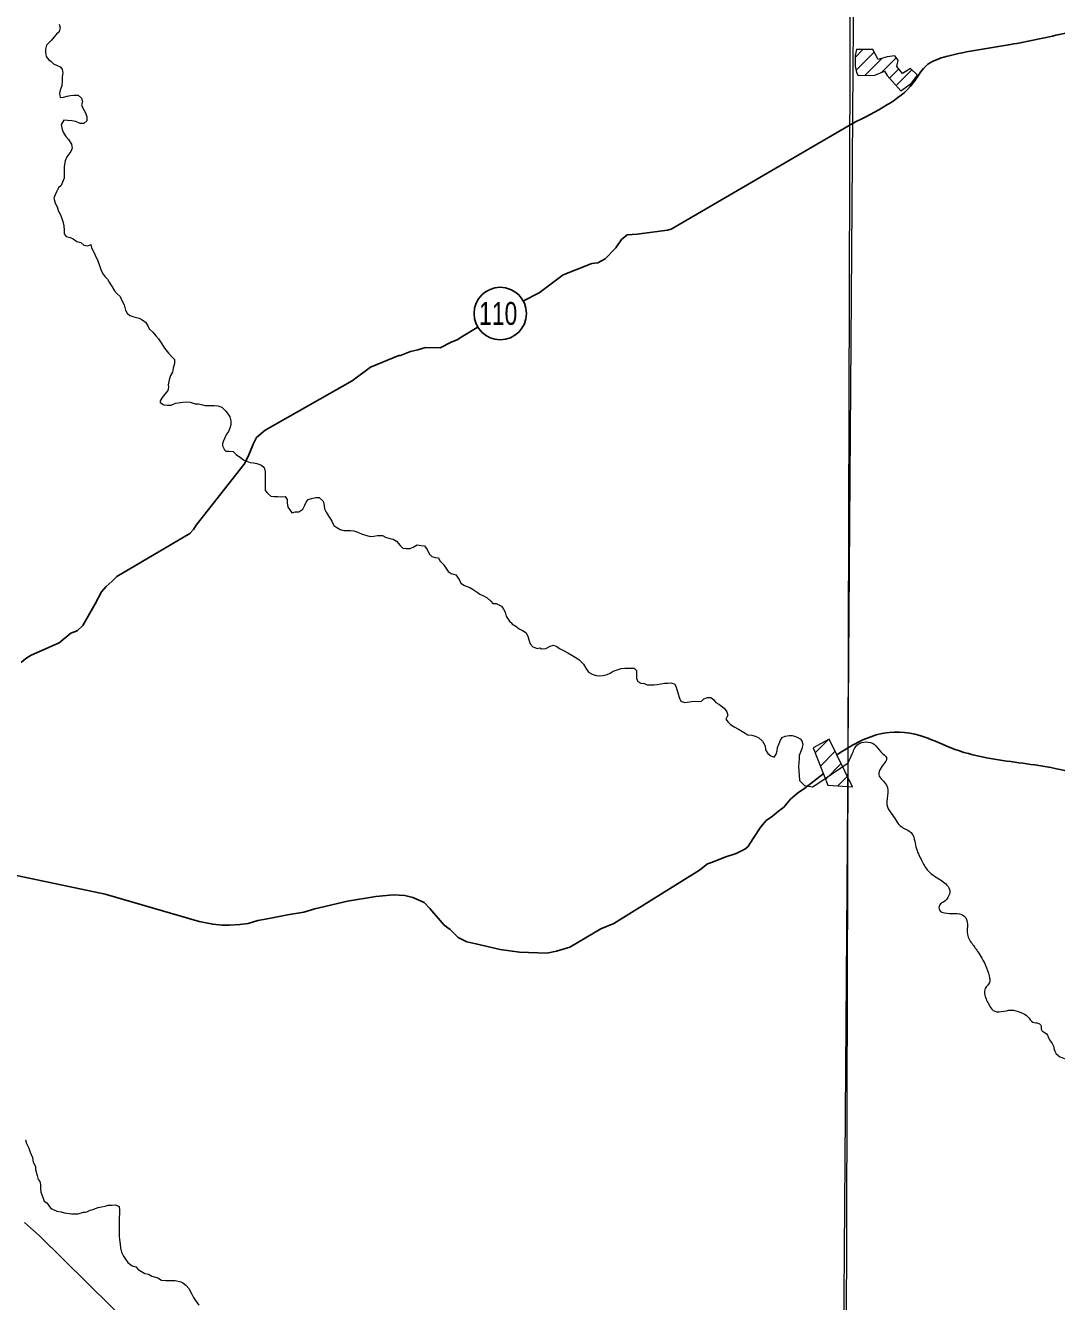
# Model space of a CAD drawing. Extents: x 553962 to 842807, y 8883888 to 9032388.
# Drawn here: x 616002 to 619158, y 8902830 to 8906736 of the extents above; entities that cross this region are included whole.
import ezdxf
from ezdxf.enums import TextEntityAlignment as Align

# ---------------------------------------------------------------- set-up
doc = ezdxf.new("R2010")
doc.units = 0
doc.header["$LTSCALE"] = 150
doc.layers.add('6', color=7, linetype='Continuous', lineweight=13)

msp = doc.modelspace()

# ---------------------------------------------------------------- linework, layer by layer
at = {"layer": '6'}
for p, q in [((618541.3, 8906638.8), (618565.2, 8906662.7)), ((618544.4, 8906599.4), (618599.8, 8906654.9)), ((618571.2, 8906583.9), (618623, 8906635.6)), ((618623.2, 8906593.4), (618667.4, 8906637.6)), ((618647.2, 8906575), (618675.6, 8906603.4)), ((618667.4, 8906552.7), (618715.2, 8906600.5)), ((618419.3, 8904510), (618459.5, 8904550.2)), ((618435.1, 8904469.2), (618480.5, 8904514.6)), ((618451, 8904428.5), (618499.1, 8904476.6)), ((618488.1, 8904409.1), (618517.7, 8904438.6))]:
    msp.add_line(p, q, dxfattribs=at)
for points in [[(618663, 8924716.1), (618558.3, 8909803.7), (618456.5, 8896026.7)], [(616107.9, 8906729.7), (616104.8, 8906717.5), (616096.6, 8906710.4), (616089.4, 8906702.3), (616081.2, 8906691.2), (616074, 8906684.1), (616065.8, 8906676), (616062.7, 8906663.8), (616062.6, 8906653.6), (616064.6, 8906641.3), (616071.6, 8906632.1), (616079.7, 8906626), (616086.8, 8906618.8), (616097.9, 8906614.6), (616107.1, 8906610.5), (616114.1, 8906603.3), (616116.1, 8906591.1), (616114, 8906580.9), (616113.9, 8906566.7), (616112.8, 8906551.4), (616107.6, 8906538.2), (616105.5, 8906528), (616107.4, 8906515.8), (616117.6, 8906516.7), (616128.8, 8906519.7), (616139, 8906522.7), (616149.2, 8906523.6), (616162.4, 8906523.6), (616172.5, 8906514.3), (616175.5, 8906504.1), (616172.4, 8906493.9), (616177.4, 8906483.7), (616185.4, 8906469.4), (616189.4, 8906457.2), (616189.3, 8906444.9), (616180.1, 8906436.8), (616168.9, 8906436.9), (616155.8, 8906443.1), (616143.6, 8906444.2), (616130.3, 8906445.3), (616119.2, 8906446.4), (616110.9, 8906433.2), (616113.9, 8906417.9), (616117.9, 8906407.7), (616124.9, 8906396.4), (616133, 8906387.2), (616142.1, 8906372.9), (616144, 8906360.7), (616139.9, 8906350.5), (616133.7, 8906342.4), (616127.6, 8906334.3), (616123.4, 8906322.1), (616120.2, 8906304.8), (616120.1, 8906290.5), (616120.1, 8906279.3), (616120, 8906269.1), (616114.8, 8906256.9), (616110.7, 8906246.8), (616102.5, 8906239.7), (616096.3, 8906227.5), (616092.2, 8906218.4), (616088, 8906208.2), (616092, 8906192.9), (616098, 8906181.7), (616101, 8906170.4)], [(616104.9, 8906740.9), (616107.9, 8906729.7)], [(616101, 8906170.4), (616108, 8906159.2), (616112, 8906149), (616116, 8906136.7), (616119, 8906123.4), (616119.9, 8906110.2), (616119.8, 8906099), (616125.9, 8906090.8), (616138.1, 8906087.7), (616147.2, 8906083.5), (616158.3, 8906075.3), (616170.5, 8906072.2), (616179.6, 8906064), (616191.8, 8906061.9), (616201, 8906065.9), (616204, 8906055.7), (616211, 8906042.4), (616215, 8906033.2), (616223, 8906015.8), (616229, 8905998.5), (616233, 8905986.2), (616239, 8905975), (616245.1, 8905966.8), (616252.1, 8905959.6), (616257.2, 8905950.4), (616267.2, 8905936.1), (616274.3, 8905923.8), (616282.3, 8905914.6), (616291.4, 8905906.4), (616295.4, 8905896.2), (616303.5, 8905881.8), (616307.4, 8905865.5), (616312.5, 8905856.3), (616320.5, 8905849.1), (616332.7, 8905845), (616349, 8905840.8), (616359.1, 8905835.6)], [(616359.1, 8905835.6), (616369.2, 8905828.4), (616376.3, 8905817.2), (616380.3, 8905808), (616391.4, 8905797.7), (616400.5, 8905786.5), (616408.5, 8905777.2), (616416.6, 8905765), (616426.7, 8905748.6), (616438.8, 8905733.2), (616450.9, 8905720.9), (616458, 8905713.8), (616457.9, 8905701.6), (616453.7, 8905687.3), (616451.6, 8905675.1), (616445.4, 8905664.9), (616441.2, 8905651.7), (616438.2, 8905636.4), (616439.5, 8905627.9), (616437, 8905619.4), (616419.4, 8905598.1), (616413.4, 8905587.8), (616413.3, 8905582.6), (616424.5, 8905575.4), (616435.6, 8905574.3), (616447.8, 8905574.3), (616461.1, 8905580.3), (616469.2, 8905581.7), (616483.5, 8905583.2), (616495.7, 8905584.1), (616505.6, 8905583.6), (616520.7, 8905578.7), (616530.4, 8905578.1), (616540.1, 8905575.7), (616551, 8905573.2), (616566.8, 8905573.2), (616579.5, 8905573.2), (616589.8, 8905572), (616602.6, 8905568.4), (616607.5, 8905563.1), (616614.5, 8905555.9), (616620.6, 8905547.7), (616626.6, 8905538.5), (616629.6, 8905526.2), (616630.5, 8905514), (616627.4, 8905503.8), (616623.2, 8905493.7), (616616.5, 8905485.2), (616611.7, 8905474.3), (616606.2, 8905463.3), (616604.4, 8905455.4), (616605, 8905450), (616611.1, 8905437.2), (616614.7, 8905433.6), (616624.9, 8905433.6), (616637.1, 8905432.5), (616646.2, 8905423.2), (616659.3, 8905414), (616668.4, 8905406.8), (616679.6, 8905402.6), (616689.8, 8905398.5), (616699.9, 8905397.4), (616710.1, 8905395.3), (616724.3, 8905390.1), (616732.4, 8905382.9)], [(616732.4, 8905382.9), (616735.3, 8905369.7), (616735.3, 8905359.5), (616735.2, 8905344.2), (616735, 8905325.9), (616734.9, 8905312.6), (616742, 8905304.4), (616752.1, 8905295.2), (616762.3, 8905294.1), (616773.5, 8905294.1), (616784.7, 8905294), (616796.9, 8905294.9), (616802.9, 8905285.7), (616802.8, 8905275.5), (616804.8, 8905262.3), (616810.8, 8905254.1), (616816.9, 8905244.9), (616828.1, 8905247.9), (616838.2, 8905247.8), (616850.5, 8905255.9), (616856.7, 8905268.1), (616860.8, 8905277.2), (616867, 8905285.3), (616877.2, 8905288.3), (616890.4, 8905291.3), (616900.6, 8905291.2), (616912.7, 8905279.9), (616915.7, 8905266.7), (616916.6, 8905256.5), (616921.7, 8905246.2), (616931.7, 8905229.9), (616939.8, 8905218.6), (616945.8, 8905205.3), (616954.9, 8905199.2), (616965, 8905194), (616976.2, 8905190.9), (616986.4, 8905190.8)], [(616986.4, 8905190.8), (616996.5, 8905190.7), (617006.7, 8905189.7), (617018.9, 8905185.5), (617032.1, 8905179.3), (617046.3, 8905175.1), (617056.4, 8905172), (617067.6, 8905173), (617078.8, 8905174.9), (617094.1, 8905174.8), (617103.2, 8905169.7), (617116.4, 8905165.5), (617127.6, 8905163.4), (617137.7, 8905158.2), (617148.8, 8905144.9), (617156.9, 8905136.7), (617167.1, 8905135.7), (617179.3, 8905135.6), (617188.5, 8905139.6), (617200.7, 8905146.6), (617212.9, 8905144.5), (617223.1, 8905143.4), (617231.1, 8905132.2), (617237.1, 8905118.9), (617245.2, 8905110.7), (617255.4, 8905107.6), (617265.5, 8905106.5), (617269.5, 8905097.3), (617281.7, 8905086), (617289.7, 8905073.7), (617295.8, 8905064.5), (617304.9, 8905058.4), (617319.1, 8905054.2), (617329.2, 8905040.9), (617334.2, 8905029.7), (617345.3, 8905022.4), (617361.6, 8905016.2), (617371.7, 8905010.1), (617383.8, 8905001.8), (617392.9, 8904995.7), (617404.1, 8904990.5), (617415.2, 8904984.3), (617425.3, 8904975.1), (617432.4, 8904966.9), (617442.6, 8904966.8), (617458.8, 8904958.6), (617464.8, 8904949.3), (617469.9, 8904940.1), (617472.8, 8904927.9), (617483.6, 8904913.2), (617490, 8904906.8), (617490, 8904904.7), (617503.1, 8904897.1), (617513.3, 8904888.9), (617523.5, 8904884.2), (617532.9, 8904877.9), (617539.1, 8904867), (617542.2, 8904856.1), (617546.9, 8904843.6), (617554.7, 8904834.2), (617568.8, 8904829.5), (617576.6, 8904831.1), (617581.2, 8904827.9), (617594.2, 8904829.3), (617607.5, 8904836.4)], [(617607.5, 8904836.4), (617617.7, 8904839.4), (617627.8, 8904835.2), (617635.9, 8904829.1), (617649.1, 8904822.9), (617662.3, 8904815.6), (617674.4, 8904808.4), (617684.6, 8904802.2), (617695.7, 8904795.1), (617709.9, 8904780.7), (617716.9, 8904769.4), (617725, 8904757.2), (617736.1, 8904751), (617748.3, 8904746.8), (617758.4, 8904745.8), (617769.6, 8904746.7), (617781.9, 8904749.7), (617791.1, 8904753.7), (617800.2, 8904759.7), (617812.5, 8904763.7), (617824.7, 8904767.7), (617835.9, 8904768.7), (617855.2, 8904768.6), (617865.4, 8904768.5), (617872.5, 8904761.3), (617872.4, 8904748.1), (617872.3, 8904737.9), (617876.3, 8904727.7), (617885.5, 8904723.5), (617895.6, 8904722.4), (617904.7, 8904718.3), (617914.9, 8904718.2), (617925.1, 8904718.2), (617935.3, 8904719.1), (617957.7, 8904723.1), (617967.8, 8904723), (617979, 8904724)], [(617979, 8904724), (617989.2, 8904719.8), (617993.2, 8904710.6), (617998.2, 8904693.3), (618004.1, 8904676.9), (618008.2, 8904667.7), (618020.3, 8904663.6), (618034.6, 8904665.5), (618046.8, 8904667.5), (618057, 8904667.4), (618071.2, 8904668.3), (618078.4, 8904675.4), (618089.6, 8904679.4), (618099.8, 8904679.4), (618108.9, 8904672.2), (618114.9, 8904664), (618124.1, 8904658.8), (618132.2, 8904652.7), (618140.2, 8904646.5), (618148.3, 8904635.3), (618151.3, 8904625.1), (618146.1, 8904612.9), (618153.2, 8904603.6), (618160.2, 8904596.5), (618171.4, 8904589.3), (618184.6, 8904582.1), (618199.8, 8904572.8), (618212.9, 8904564.6), (618225.1, 8904563.4), (618235.3, 8904560.3), (618245.4, 8904556.2), (618257.6, 8904545.9), (618265.6, 8904531.6), (618267.5, 8904519.4), (618274.6, 8904508.1), (618283.7, 8904500.9), (618293.8, 8904496.8), (618300, 8904505.9), (618303.1, 8904516.1), (618304.2, 8904526.3), (618309, 8904537.8), (618312.5, 8904548.5), (618317.6, 8904556.7), (618326.8, 8904561.1), (618339.4, 8904562.8), (618348.3, 8904562.8), (618355.5, 8904561.1), (618364.4, 8904557.5), (618373.3, 8904552.1), (618378.7, 8904546.7), (618380.5, 8904539.6), (618381.6, 8904536), (618378.4, 8904521.7), (618374.3, 8904511.6), (618370.2, 8904501.4), (618370.1, 8904491.2), (618369, 8904479), (618367.9, 8904468.8), (618370.7, 8904425), (618386.8, 8904409.6), (618410.9, 8904405.3), (618427, 8904416), (618519.7, 8904479.2)], [(616001.4, 8903324.6), (616004.4, 8903313.3), (616011.4, 8903299), (616015.4, 8903286.8), (616022.4, 8903270.4), (616025.4, 8903256.1), (616032.4, 8903242.8), (616031.9, 8903233.8), (616036.9, 8903215.3), (616040.3, 8903203.6), (616045.3, 8903196.9), (616047.3, 8903187.7), (616047.2, 8903175.5), (616048.1, 8903164.3), (616053.1, 8903151), (616058.1, 8903136.7), (616067.2, 8903131.6), (616077.1, 8903118.2), (616082.1, 8903113.2), (616097.1, 8903106.5)], [(616097.1, 8903106.5), (616110.5, 8903104.8), (616120.6, 8903101.5), (616142.3, 8903098.2), (616162.4, 8903098.2), (616179.1, 8903103.2), (616184.1, 8903103.2), (616189.1, 8903104.8), (616199.2, 8903109.9), (616207.5, 8903111.5), (616223.8, 8903117.3), (616234, 8903119.3), (616245.2, 8903121.3), (616254.4, 8903125.3), (616265.6, 8903125.2), (616276.8, 8903126.2), (616287.9, 8903121), (616288.8, 8903109.8), (616288.8, 8903098.6), (616288.7, 8903087.4), (616288.6, 8903076.2), (616288.5, 8903059.9), (616288.4, 8903040.5), (616288.3, 8903030.3), (616289.3, 8903020.1), (616291.2, 8903005.8), (616292.1, 8902994.6), (616295.1, 8902981.4), (616301.1, 8902969.1), (616307.2, 8902959.9), (616315.2, 8902949.7), (616327.9, 8902939.1), (616339.5, 8902936.3), (616346.3, 8902927.4), (616366.4, 8902915.6), (616378.1, 8902914), (616388.1, 8902907.3)], [(616388.1, 8902907.3), (616406.5, 8902902.2), (616418.2, 8902895.6), (616431.6, 8902893.9), (616441.7, 8902893.9), (616460.1, 8902893.9), (616476.8, 8902890.5), (616482.6, 8902888.5), (616493.8, 8902879.2), (616501.8, 8902870), (616510.9, 8902852.7), (616515.9, 8902842.4), (616524, 8902830.2), (616532, 8902818.9)]]:
    msp.add_lwpolyline(points, dxfattribs=at)
for points in [[(618535.2, 8909853.3), (607574.3, 8909890.7), (607543.3, 8898835.3), (618504.2, 8898795.8)], [(618595.3, 8906663), (618545.6, 8906662.6), (618541.1, 8906644.9), (618542, 8906612), (618545.6, 8906593), (618551, 8906583.5), (618601.6, 8906584.4), (618631.9, 8906597.1), (618640, 8906583.1), (618681.6, 8906537), (618714.5, 8906560), (618732.6, 8906584.9), (618710.5, 8906604.7), (618686.5, 8906589.8), (618669.4, 8906611.1), (618673, 8906630.5), (618662.6, 8906643.6), (618639.6, 8906640.9), (618612.5, 8906632.3)], [(618462.3, 8904551.7), (618413.4, 8904525.1), (618457.8, 8904411), (618533.6, 8904406.1)]]:
    msp.add_lwpolyline(points, close=True, dxfattribs=at)
at = {"layer": '6', "lineweight": 25}
for points in [[(618533.2, 8906436.6), (617978.2, 8906112.6), (617967, 8906109.6), (617874.3, 8906097.6), (617843.7, 8906095.6), (617826.3, 8906081.3), (617808.9, 8906055.9), (617776.2, 8906022.3), (617753.7, 8906010.2), (617735.4, 8906008.2), (617647.6, 8905973.7), (617574.1, 8905917.8), (617526.6, 8905893.4)], [(617384.3, 8905811.9), (617340.2, 8905785.8), (617322.9, 8905774.6), (617304.5, 8905767.5), (617270.8, 8905750.2), (617226, 8905750.3), (617202.5, 8905743.2), (617180.1, 8905738.2), (617149.5, 8905726), (617144.4, 8905726), (617057.7, 8905690.5), (617001.5, 8905648.8), (616735, 8905497.5), (616708.4, 8905475.2), (616698.2, 8905454.8), (616689.9, 8905434.4), (616681.7, 8905415.1), (616671.4, 8905393.7), (616524, 8905206.5), (616515.8, 8905193.3), (616504.6, 8905181.1), (616281, 8905049.1), (616266.7, 8905035.8), (616248.2, 8905018.6), (616233.9, 8905002.3), (616214.4, 8904965.6), (616176.5, 8904899.5), (616160.1, 8904883.2), (616140.7, 8904876.1), (616105, 8904846.6), (616019.2, 8904809.1), (616002.9, 8904798.9), (615988.6, 8904786.7)], [(618442.8, 8904444.9), (618387.6, 8904401.3), (618365.2, 8904386.1), (618343.7, 8904367.8), (618323.2, 8904343.3), (618306.9, 8904331.1), (618288.5, 8904315.9), (618269.1, 8904302.7), (618252.7, 8904283.3), (618229.2, 8904247.7), (618212.8, 8904222.3), (618203.6, 8904215.2), (618177, 8904202), (618142.3, 8904189.8), (618104.6, 8904174.6), (618089.3, 8904169.5), (618064.8, 8904150.2), (617802.3, 8903987.7), (617762.5, 8903970.5), (617667.6, 8903914.6), (617626.8, 8903902.4), (617597.2, 8903896.4), (617513.6, 8903899.6), (617454.6, 8903907.9), (617406.7, 8903919.2), (617380.3, 8903925.3), (617352.8, 8903931.5), (617326.3, 8903944.8), (617302, 8903969.3), (617283.7, 8903982.5), (617271.5, 8903996.8), (617239, 8904033.6), (617221.8, 8904051.9), (617187.2, 8904067.3), (617162.8, 8904073.4), (617128.1, 8904074.5), (617074.1, 8904069.5), (616987.5, 8904055.4), (616887.5, 8904032.2), (616853.9, 8904022.1), (616803.9, 8904014), (616752.9, 8904003.9), (616713.2, 8903996.8), (616683.6, 8903987.7), (616658.1, 8903983.7), (616626.5, 8903981.7), (616602.1, 8903981.8), (616574.6, 8903984.9), (616532.8, 8903993.1), (616245.8, 8904077.2), (615725.6, 8904186.1)], [(615998.6, 8903072.1), (616044.3, 8903031.2), (616338.7, 8902741.3)]]:
    msp.add_lwpolyline(points, dxfattribs=at)
msp.add_circle((617454.9, 8905854.7), 80.3, dxfattribs=at)
for points in [[(618533.2, 8906436.6), (618640.7, 8906494.3), (618718.4, 8906559.7), (618763.3, 8906617), (618820.6, 8906641.5), (619016.9, 8906678.3), (619176.3, 8906711), (619254, 8906735.6), (619352.2, 8906825.5), (619442.1, 8906899.1), (619532.1, 8907042.2), (619630.2, 8907238.5), (619687.5, 8907398), (619720.2, 8907528.8), (619740.6, 8907635.2), (619765.2, 8907684.2), (619806, 8907741.5), (619834.7, 8907831.4), (619871.5, 8907884.6), (619957.3, 8907905), (620026.8, 8907892.8), (620094.6, 8907904)], [(618487.4, 8904504.8), (618614.5, 8904566.7), (618739.5, 8904562.9), (618834.2, 8904525), (618944, 8904494.7), (619141, 8904464.4), (619269.8, 8904426.5), (619413.7, 8904347), (619610.7, 8904248.5), (619898.6, 8904070.5), (620175.1, 8903918.9), (620288.7, 8903884.9), (620489.5, 8903873.5), (620815.2, 8903858.3), (621019.8, 8903831.8), (621319, 8903718.2), (621610.7, 8903631.1), (621785, 8903608.3), (621841.8, 8903604.6), (621917.5, 8903551.5), (622012.2, 8903479.6), (622084.2, 8903426.5), (622194.1, 8903396.2), (622315.3, 8903388.6)]]:
    msp.add_spline(points, degree=3, dxfattribs=at)
at = {"layer": '6'}
msp.add_spline([(618519.7, 8904479.2), (618532.8, 8904506.8), (618550.3, 8904535.8), (618599.7, 8904535.8), (618620.1, 8904512.6), (618637.5, 8904495.1), (618620.1, 8904463.1), (618614.2, 8904442.8), (618637.5, 8904410.8), (618640.4, 8904378.8), (618640.4, 8904343.9), (618655, 8904320.7), (618684, 8904282.9), (618713.1, 8904265.4), (618727.6, 8904221.8), (618744.8, 8904180.8), (618762.3, 8904151.5), (618786.7, 8904131), (618818.9, 8904108.6), (618830.6, 8904091), (618828.7, 8904072.5), (618812.1, 8904053), (618800.4, 8904044.2), (618800.4, 8904026.6), (618815, 8904019.8), (618846.2, 8904017.8), (618874.5, 8904011), (618881.3, 8904002.2), (618885.2, 8903978.8), (618887.2, 8903945.6), (618897, 8903929), (618916.5, 8903901.7), (618940.9, 8903858.8), (618951.6, 8903826.6), (618952.6, 8903806.1), (618939.9, 8903788.6), (618938.9, 8903768.1), (618943.8, 8903752.4), (618951.6, 8903737.8), (618964.3, 8903721.2), (618988.7, 8903717.3), (619019.9, 8903722.2), (619047.2, 8903715.4), (619070.6, 8903701.7), (619085.3, 8903685.1), (619103.8, 8903681.2), (619110.6, 8903673.4), (619111.6, 8903661.7), (619127.2, 8903649.3), (619137, 8903630.8), (619146.7, 8903616.1), (619152.6, 8903596.6), (619164.3, 8903581.9), (619184.8, 8903573.2), (619214.1, 8903563.4)], degree=3, dxfattribs=at)

# ---------------------------------------------------------------- texts
at = {"layer": '6', "width": 0.75}
msp.add_text('110', height=70, dxfattribs=at).set_placement((617448.6, 8905820), align=Align.CENTER)

doc.saveas('drawing.dxf')
